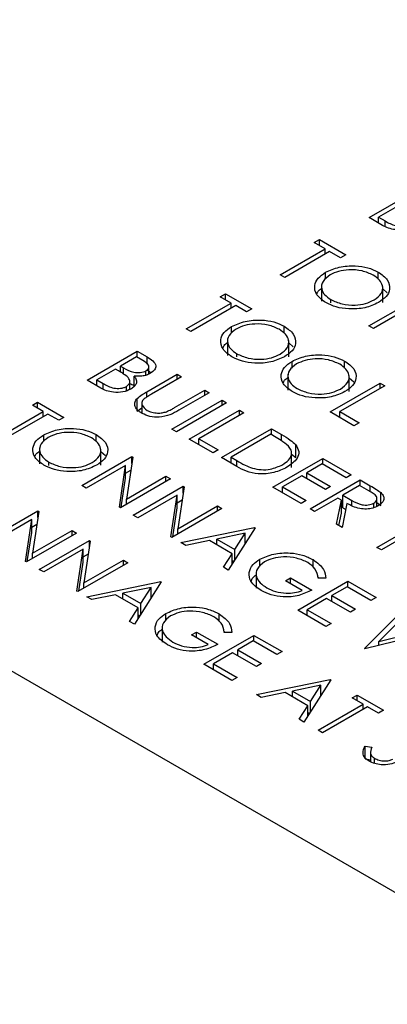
# Model space of a CAD drawing. Header units: inches. Extents: x 1880 to 2363, y -453 to -54.
# Tile 875 of 1056: x 2068.038 to 2068.505, y -72.134 to -70.882. Entities that reach past the tile are written whole.
import ezdxf

# ---------------------------------------------------------------- set-up
doc = ezdxf.new("R2010")
doc.units = ezdxf.units.IN
doc.header["$LTSCALE"] = 0.5
doc.header["$MEASUREMENT"] = 0
doc.layers.add('DSS-M-S', color=53, linetype='Continuous')

msp = doc.modelspace()

# ---------------------------------------------------------------- linework, layer by layer
at = {"layer": 'DSS-M-S', "linetype": 'Continuous', "lineweight": 25}
for p, q in [((2064.23349, -69.51966), (2073.07233, -74.62221)), ((2068.48206, -71.13378), (2068.5457, -71.09704)), ((2068.51796, -71.11965), (2068.4943, -71.13331)), ((2068.49927, -71.14371), (2068.48206, -71.13378)), ((2068.4943, -71.13331), (2068.50243, -71.138)), ((2068.4943, -71.14084), (2068.4943, -71.13331)), ((2068.50243, -71.14515), (2068.50243, -71.138)), ((2068.4125, -71.16545), (2068.41903, -71.16169)), ((2068.42637, -71.17346), (2068.4125, -71.16545)), ((2068.41903, -71.16169), (2068.45248, -71.181)), ((2068.41903, -71.16922), (2068.41903, -71.16169)), ((2068.36926, -71.20643), (2068.42637, -71.17346)), ((2068.43209, -71.17676), (2068.37497, -71.20973)), ((2068.42637, -71.18006), (2068.42637, -71.17346)), ((2068.44596, -71.18477), (2068.43209, -71.17676)), ((2068.45248, -71.181), (2068.44596, -71.18477)), ((2068.37497, -71.20973), (2068.36926, -71.20643)), ((2068.42691, -71.2118), (2068.42691, -71.2033)), ((2068.49369, -71.21188), (2068.49369, -71.2029)), ((2068.42179, -71.21958), (2068.42179, -71.23999)), ((2068.29318, -71.23434), (2068.29971, -71.23057)), ((2068.29971, -71.23057), (2068.33316, -71.24988)), ((2068.29971, -71.23811), (2068.29971, -71.23057)), ((2068.49943, -71.24169), (2068.49943, -71.22127)), ((2068.49943, -71.22423), (2068.50522, -71.22927)), ((2068.24994, -71.27532), (2068.30705, -71.24235)), ((2068.30705, -71.24235), (2068.29318, -71.23434)), ((2068.30705, -71.24894), (2068.30705, -71.24235)), ((2068.43359, -71.24202), (2068.43359, -71.23792)), ((2068.48186, -71.27143), (2068.53897, -71.23846)), ((2068.54468, -71.24176), (2068.48757, -71.27473)), ((2068.31276, -71.24564), (2068.25565, -71.27861)), ((2068.32663, -71.25365), (2068.31276, -71.24564)), ((2068.33316, -71.24988), (2068.32663, -71.25365)), ((2068.25565, -71.27861), (2068.24994, -71.27532)), ((2068.30759, -71.28069), (2068.30759, -71.27218)), ((2068.37436, -71.28077), (2068.37436, -71.27178)), ((2068.48757, -71.27473), (2068.48186, -71.27143)), ((2068.30246, -71.28846), (2068.30246, -71.30887)), ((2068.38011, -71.31057), (2068.38011, -71.29016)), ((2068.38011, -71.29312), (2068.3859, -71.29816)), ((2068.12409, -71.34043), (2068.18773, -71.30369)), ((2068.18773, -71.30369), (2068.20014, -71.31086)), ((2068.18773, -71.31123), (2068.18773, -71.30369)), ((2068.31427, -71.31091), (2068.31427, -71.3068)), ((2068.18691, -71.31076), (2068.16651, -71.32253)), ((2068.19466, -71.31523), (2068.18691, -71.31076)), ((2068.20014, -71.31989), (2068.20014, -71.31086)), ((2068.38428, -71.32496), (2068.38428, -71.31646)), ((2068.45106, -71.32504), (2068.45106, -71.31606)), ((2068.15999, -71.3263), (2068.13632, -71.33996)), ((2068.16377, -71.32849), (2068.15999, -71.3263)), ((2068.16651, -71.32253), (2068.17035, -71.32475)), ((2068.16651, -71.33012), (2068.16651, -71.32253)), ((2068.17035, -71.33257), (2068.17035, -71.32475)), ((2068.19877, -71.33408), (2068.19877, -71.32841)), ((2068.20014, -71.32719), (2068.20547, -71.33088)), ((2068.2025, -71.33257), (2068.2025, -71.32355)), ((2068.1413, -71.35037), (2068.12409, -71.34043)), ((2068.13632, -71.33996), (2068.14446, -71.34466)), ((2068.13632, -71.3475), (2068.13632, -71.33996)), ((2068.14446, -71.35181), (2068.14446, -71.34466)), ((2068.17838, -71.35213), (2068.17838, -71.34214)), ((2068.1837, -71.34865), (2068.1837, -71.33521)), ((2068.19988, -71.35509), (2068.23831, -71.3329)), ((2068.24402, -71.33619), (2068.20589, -71.35821)), ((2068.23831, -71.3329), (2068.24402, -71.33619)), ((2068.23831, -71.33949), (2068.23831, -71.3329)), ((2068.37916, -71.33273), (2068.37916, -71.35315)), ((2068.4327, -71.38082), (2068.49634, -71.34408)), ((2068.4568, -71.35485), (2068.4568, -71.33443)), ((2068.4568, -71.33739), (2068.46259, -71.34243)), ((2068.49634, -71.34408), (2068.50205, -71.34738)), ((2068.49634, -71.35068), (2068.49634, -71.34408)), ((2068.17397, -71.35369), (2068.17397, -71.34837)), ((2068.19988, -71.36182), (2068.19988, -71.35509)), ((2068.23526, -71.37516), (2068.27339, -71.35315)), ((2068.27911, -71.35645), (2068.24067, -71.37864)), ((2068.27339, -71.35315), (2068.27911, -71.35645)), ((2068.27339, -71.35974), (2068.27339, -71.35315)), ((2068.50205, -71.34738), (2068.44494, -71.38035)), ((2068.05453, -71.37211), (2068.06106, -71.36834)), ((2068.06106, -71.36834), (2068.09451, -71.38765)), ((2068.06106, -71.37588), (2068.06106, -71.36834)), ((2068.1876, -71.37981), (2068.1876, -71.36348)), ((2068.19342, -71.36964), (2068.19342, -71.38222)), ((2068.23178, -71.40261), (2068.29542, -71.36587)), ((2068.30114, -71.36916), (2068.2375, -71.4059)), ((2068.29542, -71.36587), (2068.30114, -71.36916)), ((2068.29542, -71.37246), (2068.29542, -71.36587)), ((2068.01129, -71.41309), (2068.0684, -71.38012)), ((2068.0684, -71.38012), (2068.05453, -71.37211)), ((2068.0684, -71.38671), (2068.0684, -71.38012)), ((2068.1876, -71.37981), (2068.19342, -71.37542)), ((2068.25381, -71.41532), (2068.31745, -71.37858)), ((2068.32316, -71.38188), (2068.26605, -71.41485)), ((2068.31745, -71.37858), (2068.32316, -71.38188)), ((2068.31745, -71.38518), (2068.31745, -71.37858)), ((2068.46289, -71.39825), (2068.4327, -71.38082)), ((2068.44494, -71.38035), (2068.46941, -71.39448)), ((2068.44494, -71.38789), (2068.44494, -71.38035)), ((2068.07411, -71.38341), (2068.017, -71.41638)), ((2068.08798, -71.39142), (2068.07411, -71.38341)), ((2068.09451, -71.38765), (2068.08798, -71.39142)), ((2068.46941, -71.39448), (2068.46289, -71.39825)), ((2068.2375, -71.4059), (2068.23178, -71.40261)), ((2068.29461, -71.43887), (2068.35825, -71.40213)), ((2068.35825, -71.40213), (2068.3711, -71.40955)), ((2068.35825, -71.40967), (2068.35825, -71.40213)), ((2068.06894, -71.41846), (2068.06894, -71.40995)), ((2068.13571, -71.41853), (2068.13571, -71.40955)), ((2068.284, -71.43275), (2068.25381, -71.41532)), ((2068.26605, -71.41485), (2068.29053, -71.42898)), ((2068.26605, -71.42239), (2068.26605, -71.41485)), ((2068.35743, -71.4092), (2068.30685, -71.4384)), ((2068.36191, -71.41178), (2068.35743, -71.4092)), ((2068.3711, -71.4175), (2068.3711, -71.40955)), ((2068.06381, -71.42623), (2068.06381, -71.44664)), ((2068.14146, -71.44834), (2068.14146, -71.42793)), ((2068.14146, -71.43089), (2068.14725, -71.43593)), ((2068.29053, -71.42898), (2068.284, -71.43275)), ((2068.38372, -71.45143), (2068.38372, -71.43101)), ((2068.389, -71.43887), (2068.389, -71.42253)), ((2068.07562, -71.44868), (2068.07562, -71.44457)), ((2068.11736, -71.47432), (2068.18099, -71.43758)), ((2068.18219, -71.43827), (2068.17415, -71.49146)), ((2068.18099, -71.43758), (2068.18219, -71.43827)), ((2068.18099, -71.44619), (2068.18099, -71.43758)), ((2068.31433, -71.45026), (2068.29461, -71.43887)), ((2068.30685, -71.4384), (2068.31415, -71.44262)), ((2068.30685, -71.44594), (2068.30685, -71.4384)), ((2068.31415, -71.45015), (2068.31415, -71.44262)), ((2068.35988, -71.47655), (2068.42352, -71.43981)), ((2068.38372, -71.43426), (2068.389, -71.43887)), ((2068.42352, -71.43981), (2068.45942, -71.46054)), ((2068.42352, -71.44735), (2068.42352, -71.43981)), ((2068.17304, -71.44876), (2068.12307, -71.47761)), ((2068.16501, -71.50183), (2068.17304, -71.44876)), ((2068.17304, -71.46509), (2068.17304, -71.44876)), ((2068.17304, -71.4585), (2068.17972, -71.45465)), ((2068.4227, -71.44688), (2068.40312, -71.45818)), ((2068.45289, -71.46431), (2068.4227, -71.44688)), ((2068.22995, -71.46584), (2068.16631, -71.50258)), ((2068.16747, -71.50191), (2068.17304, -71.46509)), ((2068.17415, -71.49146), (2068.22424, -71.46254)), ((2068.22424, -71.46254), (2068.22995, -71.46584)), ((2068.22424, -71.46913), (2068.22424, -71.46254)), ((2068.39659, -71.46195), (2068.37212, -71.47608)), ((2068.42678, -71.47938), (2068.39659, -71.46195)), ((2068.40312, -71.45818), (2068.43331, -71.47561)), ((2068.40312, -71.46572), (2068.40312, -71.45818)), ((2068.4072, -71.50387), (2068.47084, -71.46713)), ((2068.45942, -71.46054), (2068.45289, -71.46431)), ((2068.47084, -71.46713), (2068.48358, -71.47449)), ((2068.47084, -71.47467), (2068.47084, -71.46713)), ((2068.12307, -71.47761), (2068.11736, -71.47432)), ((2068.18263, -71.512), (2068.24627, -71.47526)), ((2068.24746, -71.47595), (2068.23942, -71.52914)), ((2068.24627, -71.47526), (2068.24746, -71.47595)), ((2068.24627, -71.48387), (2068.24627, -71.47526)), ((2068.39578, -71.49728), (2068.35988, -71.47655)), ((2068.37212, -71.47608), (2068.40231, -71.49351)), ((2068.37212, -71.48362), (2068.37212, -71.47608)), ((2068.43331, -71.47561), (2068.42678, -71.47938)), ((2068.47002, -71.4742), (2068.44881, -71.48644)), ((2068.48196, -71.48109), (2068.47002, -71.4742)), ((2068.48358, -71.48233), (2068.48358, -71.47449)), ((2068.17415, -71.49805), (2068.17415, -71.49146)), ((2068.23831, -71.48644), (2068.18834, -71.51529)), ((2068.23028, -71.53951), (2068.23831, -71.48644)), ((2068.23831, -71.50278), (2068.23831, -71.48644)), ((2068.23831, -71.49618), (2068.24499, -71.49233)), ((2068.40231, -71.49351), (2068.39578, -71.49728)), ((2068.44228, -71.49021), (2068.41291, -71.50717)), ((2068.44093, -71.52334), (2068.44692, -71.49289)), ((2068.44692, -71.49289), (2068.44228, -71.49021)), ((2068.44692, -71.50922), (2068.44692, -71.49289)), ((2068.44881, -71.48644), (2068.46037, -71.49322)), ((2068.44881, -71.50278), (2068.44881, -71.48644)), ((2068.46037, -71.49952), (2068.46037, -71.49322)), ((2068.49216, -71.50073), (2068.49216, -71.49098)), ((2068.49713, -71.49964), (2068.49713, -71.48331)), ((2067.99803, -71.5432), (2068.06167, -71.50646)), ((2068.06287, -71.50715), (2068.05482, -71.56034)), ((2068.06167, -71.50646), (2068.06287, -71.50715)), ((2068.06167, -71.51508), (2068.06167, -71.50646)), ((2068.16631, -71.50258), (2068.16501, -71.50183)), ((2068.29522, -71.50352), (2068.23158, -71.54026)), ((2068.23274, -71.53959), (2068.23831, -71.50278)), ((2068.23942, -71.52914), (2068.28951, -71.50022)), ((2068.28951, -71.50022), (2068.29522, -71.50352)), ((2068.28951, -71.50682), (2068.28951, -71.50022)), ((2068.41291, -71.50717), (2068.4072, -71.50387)), ((2068.44692, -71.49727), (2068.44881, -71.49618)), ((2068.45399, -71.49697), (2068.448, -71.52742)), ((2068.44881, -71.50278), (2068.45243, -71.5049)), ((2068.4881, -71.50242), (2068.4881, -71.49673)), ((2068.49216, -71.49606), (2068.49713, -71.49964)), ((2068.05372, -71.51765), (2068.00374, -71.5465)), ((2068.04568, -71.57071), (2068.05372, -71.51765)), ((2068.05372, -71.53398), (2068.05372, -71.51765)), ((2068.18834, -71.51529), (2068.18263, -71.512)), ((2068.44382, -71.52501), (2068.44692, -71.50922)), ((2068.49205, -71.55286), (2068.54917, -71.51989)), ((2068.05372, -71.52739), (2068.06039, -71.52353)), ((2068.05482, -71.56034), (2068.10491, -71.53143)), ((2068.10491, -71.53143), (2068.11062, -71.53472)), ((2068.10491, -71.53802), (2068.10491, -71.53143)), ((2068.23942, -71.53573), (2068.23942, -71.52914)), ((2068.243, -71.54685), (2068.33683, -71.52754)), ((2068.33765, -71.52801), (2068.30338, -71.58171)), ((2068.33683, -71.52754), (2068.33765, -71.52801)), ((2068.33683, -71.52929), (2068.33683, -71.52754)), ((2068.448, -71.52742), (2068.44093, -71.52334)), ((2068.55488, -71.52318), (2068.49777, -71.55615)), ((2068.11062, -71.53472), (2068.04698, -71.57146)), ((2068.04814, -71.57079), (2068.05372, -71.53398)), ((2068.0633, -71.58088), (2068.12694, -71.54414)), ((2068.12814, -71.54483), (2068.1201, -71.59802)), ((2068.12694, -71.54414), (2068.12814, -71.54483)), ((2068.12694, -71.55276), (2068.12694, -71.54414)), ((2068.23158, -71.54026), (2068.23028, -71.53951)), ((2068.27931, -71.54426), (2068.24924, -71.55045)), ((2068.30816, -71.56091), (2068.27931, -71.54426)), ((2068.32477, -71.5349), (2068.28893, -71.54228)), ((2068.28893, -71.54228), (2068.31168, -71.55541)), ((2068.28893, -71.54982), (2068.28893, -71.54228)), ((2068.31168, -71.55541), (2068.32477, -71.5349)), ((2068.32477, -71.54819), (2068.32477, -71.5349)), ((2068.11899, -71.55533), (2068.06901, -71.58418)), ((2068.11096, -71.60839), (2068.11899, -71.55533)), ((2068.11899, -71.57166), (2068.11899, -71.55533)), ((2068.24924, -71.55045), (2068.243, -71.54685)), ((2068.31168, -71.5687), (2068.31168, -71.55541)), ((2068.32477, -71.54635), (2068.32612, -71.54608)), ((2068.49777, -71.55615), (2068.49205, -71.55286)), ((2068.05482, -71.56693), (2068.05482, -71.56034)), ((2068.11899, -71.56507), (2068.12566, -71.56121)), ((2068.1201, -71.59802), (2068.17018, -71.56911)), ((2068.17018, -71.56911), (2068.1759, -71.5724)), ((2068.17018, -71.5757), (2068.17018, -71.56911)), ((2068.29717, -71.57812), (2068.30816, -71.56091)), ((2068.30816, -71.57421), (2068.30816, -71.56091)), ((2068.30816, -71.56971), (2068.31026, -71.57092)), ((2068.34338, -71.57704), (2068.34338, -71.56803)), ((2068.41104, -71.57804), (2068.41104, -71.56849)), ((2068.04698, -71.57146), (2068.04568, -71.57071)), ((2068.06901, -71.58418), (2068.0633, -71.58088)), ((2068.1759, -71.5724), (2068.11226, -71.60914)), ((2068.11342, -71.60847), (2068.11899, -71.57166)), ((2068.30338, -71.58171), (2068.29717, -71.57812)), ((2068.33877, -71.58423), (2068.33877, -71.60465)), ((2068.37599, -71.59536), (2068.38252, -71.5916)), ((2068.39721, -71.60761), (2068.37599, -71.59536)), ((2068.38252, -71.5916), (2068.40944, -71.60714)), ((2068.38252, -71.59913), (2068.38252, -71.5916)), ((2068.41703, -71.59042), (2068.41881, -71.59209)), ((2068.42714, -71.59221), (2068.4176, -71.59207)), ((2068.1201, -71.60462), (2068.1201, -71.59802)), ((2068.12368, -71.61574), (2068.21751, -71.59642)), ((2068.20545, -71.60378), (2068.16961, -71.61116)), ((2068.21832, -71.59689), (2068.18405, -71.65059)), ((2068.19235, -71.62429), (2068.20545, -71.60378)), ((2068.20545, -71.61707), (2068.20545, -71.60378)), ((2068.21751, -71.59642), (2068.21832, -71.59689)), ((2068.21751, -71.59817), (2068.21751, -71.59642)), ((2068.3915, -71.63257), (2068.45513, -71.59584)), ((2068.45432, -71.6029), (2068.43474, -71.6142)), ((2068.48451, -71.62033), (2068.45432, -71.6029)), ((2068.45513, -71.59584), (2068.49103, -71.61656)), ((2068.45513, -71.60337), (2068.45513, -71.59584)), ((2068.11226, -71.60914), (2068.11096, -71.60839)), ((2068.12991, -71.61933), (2068.12368, -71.61574)), ((2068.15999, -71.61314), (2068.12991, -71.61933)), ((2068.18884, -71.6298), (2068.15999, -71.61314)), ((2068.16961, -71.61116), (2068.19235, -71.62429)), ((2068.16961, -71.6187), (2068.16961, -71.61116)), ((2068.20545, -71.61524), (2068.20679, -71.61496)), ((2068.42821, -71.61797), (2068.40373, -71.6321)), ((2068.4584, -71.6354), (2068.42821, -71.61797)), ((2068.43474, -71.6142), (2068.46493, -71.63163)), ((2068.43474, -71.62174), (2068.43474, -71.6142)), ((2068.49103, -71.61656), (2068.48451, -71.62033)), ((2068.17785, -71.64701), (2068.18884, -71.6298)), ((2068.18884, -71.6431), (2068.18884, -71.6298)), ((2068.19235, -71.63759), (2068.19235, -71.62429)), ((2068.42739, -71.6533), (2068.3915, -71.63257)), ((2068.40373, -71.6321), (2068.43392, -71.64953)), ((2068.40373, -71.63964), (2068.40373, -71.6321)), ((2068.46493, -71.63163), (2068.4584, -71.6354)), ((2068.18884, -71.63859), (2068.19094, -71.63981)), ((2068.22406, -71.64592), (2068.22406, -71.63692)), ((2068.29171, -71.64693), (2068.29171, -71.63738)), ((2068.47614, -71.68144), (2068.52285, -71.63493)), ((2068.52876, -71.63834), (2068.49454, -71.67247)), ((2068.18405, -71.65059), (2068.17785, -71.64701)), ((2068.21945, -71.65312), (2068.21945, -71.67353)), ((2068.43392, -71.64953), (2068.42739, -71.6533)), ((2068.49454, -71.67247), (2068.55973, -71.65622)), ((2068.25667, -71.66425), (2068.2632, -71.66048)), ((2068.27788, -71.67649), (2068.25667, -71.66425)), ((2068.2632, -71.66048), (2068.29012, -71.67602)), ((2068.2632, -71.66802), (2068.2632, -71.66048)), ((2068.27217, -71.70146), (2068.33581, -71.66472)), ((2068.2977, -71.65931), (2068.29949, -71.66097)), ((2068.30782, -71.6611), (2068.29828, -71.66095)), ((2068.33581, -71.66472), (2068.37171, -71.68544)), ((2068.33581, -71.67226), (2068.33581, -71.66472)), ((2068.54501, -71.665), (2068.47696, -71.68191)), ((2068.33499, -71.67178), (2068.31541, -71.68309)), ((2068.36518, -71.68921), (2068.33499, -71.67178)), ((2068.47696, -71.68191), (2068.47614, -71.68144)), ((2068.49454, -71.67754), (2068.49454, -71.67247)), ((2068.30889, -71.68686), (2068.28441, -71.70099)), ((2068.33907, -71.70428), (2068.30889, -71.68686)), ((2068.31541, -71.68309), (2068.3456, -71.70052)), ((2068.31541, -71.69062), (2068.31541, -71.68309)), ((2068.37171, -71.68544), (2068.36518, -71.68921)), ((2068.30807, -71.72218), (2068.27217, -71.70146)), ((2068.28441, -71.70099), (2068.3146, -71.71841)), ((2068.28441, -71.70852), (2068.28441, -71.70099)), ((2068.3456, -71.70052), (2068.33907, -71.70428)), ((2068.3146, -71.71841), (2068.30807, -71.72218)), ((2068.33907, -71.74008), (2068.4329, -71.72077)), ((2068.42084, -71.72813), (2068.38501, -71.73551)), ((2068.43372, -71.72124), (2068.39945, -71.77493)), ((2068.40775, -71.74864), (2068.42084, -71.72813)), ((2068.42084, -71.74142), (2068.42084, -71.72813)), ((2068.4329, -71.72077), (2068.43372, -71.72124)), ((2068.4329, -71.72252), (2068.4329, -71.72077)), ((2068.34531, -71.74368), (2068.33907, -71.74008)), ((2068.37538, -71.73749), (2068.34531, -71.74368)), ((2068.40423, -71.75414), (2068.37538, -71.73749)), ((2068.38501, -71.73551), (2068.40775, -71.74864)), ((2068.38501, -71.74305), (2068.38501, -71.73551)), ((2068.42084, -71.73958), (2068.42219, -71.7393)), ((2068.46064, -71.74432), (2068.46717, -71.74055)), ((2068.47451, -71.75233), (2068.46064, -71.74432)), ((2068.46717, -71.74055), (2068.50062, -71.75986)), ((2068.46717, -71.74809), (2068.46717, -71.74055)), ((2068.39324, -71.77135), (2068.40423, -71.75414)), ((2068.40423, -71.76744), (2068.40423, -71.75414)), ((2068.40775, -71.76193), (2068.40775, -71.74864)), ((2068.4174, -71.7853), (2068.47451, -71.75233)), ((2068.48022, -71.75562), (2068.42311, -71.78859)), ((2068.47451, -71.75892), (2068.47451, -71.75233)), ((2068.49409, -71.76363), (2068.48022, -71.75562)), ((2068.40423, -71.76294), (2068.40633, -71.76415)), ((2068.50062, -71.75986), (2068.49409, -71.76363)), ((2068.39945, -71.77493), (2068.39324, -71.77135)), ((2068.42311, -71.78859), (2068.4174, -71.7853)), ((2068.477, -71.80553), (2068.4856, -71.80677)), ((2068.477, -71.82186), (2068.477, -71.80553)), ((2068.48393, -71.81311), (2068.48393, -71.82536)), ((2068.477, -71.82186), (2068.48393, -71.82286)), ((2068.48897, -71.82749), (2068.48897, -71.82096))]:
    msp.add_line(p, q, dxfattribs=at)
for points, knots in [([(2068.53765, -71.14502), (2068.53442, -71.14645), (2068.52796, -71.14931), (2068.51618, -71.14949), (2068.50637, -71.14737), (2068.50164, -71.14494), (2068.49927, -71.14371)], [0, 0, 0, 0, 0.2791411, 0.5586537, 0.779059, 1, 1, 1, 1]), ([(2068.50243, -71.138), (2068.50659, -71.1404), (2068.51284, -71.144), (2068.52321, -71.14435), (2068.52866, -71.14331), (2068.53085, -71.14225), (2068.53194, -71.14172)], [0, 0, 0, 0, 0.4993602, 0.748736, 0.8743989, 1, 1, 1, 1]), ([(2068.42691, -71.2033), (2068.43241, -71.2008), (2068.4434, -71.19581), (2068.4633, -71.19438), (2068.48096, -71.19688), (2068.48944, -71.20089), (2068.49369, -71.2029)], [0, 0, 0, 0, 0.279731, 0.5593268, 0.7796805, 1, 1, 1, 1]), ([(2068.42729, -71.24182), (2068.42291, -71.23865), (2068.41414, -71.23233), (2068.41216, -71.2208), (2068.41632, -71.21059), (2068.42338, -71.20573), (2068.42691, -71.2033)], [0, 0, 0, 0, 0.2796633, 0.5593539, 0.7796364, 1, 1, 1, 1]), ([(2068.43265, -71.20658), (2068.42912, -71.20918), (2068.42207, -71.21437), (2068.42112, -71.2238), (2068.42492, -71.23202), (2068.4307, -71.23595), (2068.43359, -71.23792)], [0, 0, 0, 0, 0.279416, 0.5590765, 0.779478, 1, 1, 1, 1]), ([(2068.48744, -71.20683), (2068.4829, -71.20481), (2068.47382, -71.20077), (2068.45754, -71.19956), (2068.44302, -71.20159), (2068.43611, -71.20492), (2068.43265, -71.20658)], [0, 0, 0, 0, 0.2796271, 0.5593495, 0.7796302, 1, 1, 1, 1]), ([(2068.48842, -71.23844), (2068.49197, -71.23582), (2068.49907, -71.23059), (2068.50009, -71.22107), (2068.49599, -71.21285), (2068.49029, -71.20883), (2068.48744, -71.20683)], [0, 0, 0, 0, 0.27946805, 0.55887035, 0.77951584, 1, 1, 1, 1]), ([(2068.49369, -71.2029), (2068.49815, -71.20608), (2068.50707, -71.21244), (2068.50919, -71.22409), (2068.50488, -71.2344), (2068.49771, -71.23929), (2068.49412, -71.24174)], [0, 0, 0, 0, 0.2797673, 0.5593585, 0.7795711, 1, 1, 1, 1]), ([(2068.41577, -71.23095), (2068.41616, -71.22968), (2068.417, -71.22697), (2068.42013, -71.22488), (2068.42179, -71.22377)], [0, 0, 0, 0, 0.4691483, 1, 1, 1, 1]), ([(2068.49412, -71.24174), (2068.48862, -71.24427), (2068.47763, -71.24933), (2068.45761, -71.25041), (2068.43992, -71.24796), (2068.4315, -71.24386), (2068.42729, -71.24182)], [0, 0, 0, 0, 0.2796304, 0.5593429, 0.7795972, 1, 1, 1, 1]), ([(2068.43359, -71.23792), (2068.43809, -71.23998), (2068.44709, -71.24412), (2068.46342, -71.2455), (2068.478, -71.24344), (2068.48495, -71.24011), (2068.48842, -71.23844)], [0, 0, 0, 0, 0.27982967, 0.55938902, 0.77965383, 1, 1, 1, 1]), ([(2068.30759, -71.27218), (2068.31308, -71.26969), (2068.32408, -71.2647), (2068.34397, -71.26327), (2068.36163, -71.26577), (2068.37012, -71.26978), (2068.37436, -71.27178)], [0, 0, 0, 0, 0.279731, 0.5593268, 0.7796805, 1, 1, 1, 1]), ([(2068.36811, -71.27571), (2068.36358, -71.2737), (2068.3545, -71.26966), (2068.33822, -71.26844), (2068.3237, -71.27047), (2068.31678, -71.2738), (2068.31332, -71.27546)], [0, 0, 0, 0, 0.27962705, 0.55934953, 0.77963023, 1, 1, 1, 1]), ([(2068.30797, -71.3107), (2068.30358, -71.30754), (2068.29481, -71.30122), (2068.29284, -71.28969), (2068.297, -71.27948), (2068.30406, -71.27461), (2068.30759, -71.27218)], [0, 0, 0, 0, 0.27966329, 0.55935394, 0.77963639, 1, 1, 1, 1]), ([(2068.31332, -71.27546), (2068.3098, -71.27806), (2068.30275, -71.28325), (2068.30179, -71.29269), (2068.3056, -71.3009), (2068.31138, -71.30483), (2068.31427, -71.3068)], [0, 0, 0, 0, 0.279416, 0.5590765, 0.779478, 1, 1, 1, 1]), ([(2068.3691, -71.30732), (2068.37265, -71.30471), (2068.37975, -71.29948), (2068.38077, -71.28995), (2068.37667, -71.28173), (2068.37096, -71.27772), (2068.36811, -71.27571)], [0, 0, 0, 0, 0.279468, 0.5588703, 0.7795158, 1, 1, 1, 1]), ([(2068.37436, -71.27178), (2068.37883, -71.27496), (2068.38775, -71.28132), (2068.38987, -71.29298), (2068.38555, -71.30328), (2068.37838, -71.30818), (2068.37479, -71.31063)], [0, 0, 0, 0, 0.2797673, 0.5593585, 0.7795711, 1, 1, 1, 1]), ([(2068.29645, -71.29984), (2068.29684, -71.29856), (2068.29767, -71.29585), (2068.3008, -71.29376), (2068.30246, -71.29265)], [0, 0, 0, 0, 0.4691483, 1, 1, 1, 1]), ([(2068.31427, -71.3068), (2068.31877, -71.30887), (2068.32777, -71.313), (2068.3441, -71.31438), (2068.35868, -71.31232), (2068.36562, -71.30899), (2068.3691, -71.30732)], [0, 0, 0, 0, 0.27982967, 0.55938902, 0.77965383, 1, 1, 1, 1]), ([(2068.19877, -71.32841), (2068.20015, -71.3274), (2068.20222, -71.32588), (2068.20264, -71.32331), (2068.20156, -71.31955), (2068.19772, -71.31715), (2068.19466, -71.31523)], [0, 0, 0, 0, 0.2492836, 0.3749253, 0.5006447, 1, 1, 1, 1]), ([(2068.20014, -71.31086), (2068.20281, -71.31247), (2068.20812, -71.31567), (2068.21205, -71.32168), (2068.21028, -71.32753), (2068.20649, -71.33027), (2068.20459, -71.33164)], [0, 0, 0, 0, 0.2813174, 0.559922, 0.7799345, 1, 1, 1, 1]), ([(2068.37479, -71.31063), (2068.3693, -71.31315), (2068.3583, -71.31821), (2068.33829, -71.3193), (2068.32059, -71.31685), (2068.31218, -71.31275), (2068.30797, -71.3107)], [0, 0, 0, 0, 0.2796304, 0.5593429, 0.7795972, 1, 1, 1, 1]), ([(2068.38466, -71.35498), (2068.38028, -71.35181), (2068.37151, -71.34549), (2068.36953, -71.33396), (2068.37369, -71.32375), (2068.38075, -71.31889), (2068.38428, -71.31646)], [0, 0, 0, 0, 0.2796633, 0.5593539, 0.7796364, 1, 1, 1, 1]), ([(2068.39002, -71.31974), (2068.38649, -71.32233), (2068.37944, -71.32753), (2068.37849, -71.33696), (2068.38229, -71.34518), (2068.38807, -71.34911), (2068.39096, -71.35107)], [0, 0, 0, 0, 0.279416, 0.5590765, 0.779478, 1, 1, 1, 1]), ([(2068.38428, -71.31646), (2068.38978, -71.31396), (2068.40077, -71.30897), (2068.42067, -71.30754), (2068.43833, -71.31004), (2068.44681, -71.31405), (2068.45106, -71.31606)], [0, 0, 0, 0, 0.279731, 0.5593268, 0.7796805, 1, 1, 1, 1]), ([(2068.44481, -71.31999), (2068.44027, -71.31797), (2068.43119, -71.31393), (2068.41491, -71.31272), (2068.40039, -71.31475), (2068.39348, -71.31807), (2068.39002, -71.31974)], [0, 0, 0, 0, 0.2796271, 0.5593495, 0.7796302, 1, 1, 1, 1]), ([(2068.44579, -71.3516), (2068.44934, -71.34898), (2068.45644, -71.34375), (2068.45746, -71.33422), (2068.45336, -71.326), (2068.44766, -71.32199), (2068.44481, -71.31999)], [0, 0, 0, 0, 0.279468, 0.5588703, 0.7795158, 1, 1, 1, 1]), ([(2068.45106, -71.31606), (2068.45552, -71.31924), (2068.46444, -71.3256), (2068.46656, -71.33725), (2068.46225, -71.34756), (2068.45508, -71.35245), (2068.45149, -71.3549)], [0, 0, 0, 0, 0.2797673, 0.55935845, 0.7795711, 1, 1, 1, 1]), ([(2068.17493, -71.3358), (2068.17299, -71.33436), (2068.16952, -71.33179), (2068.16553, -71.3295), (2068.16377, -71.32849)], [0, 0, 0, 0, 0.559734, 1, 1, 1, 1]), ([(2068.17035, -71.32475), (2068.17436, -71.32705), (2068.17937, -71.32993), (2068.18752, -71.33091), (2068.19165, -71.33074), (2068.19562, -71.32995), (2068.19772, -71.32892), (2068.19877, -71.32841)], [0, 0, 0, 0, 0.4986071, 0.6240085, 0.7494012, 0.8747358, 1, 1, 1, 1]), ([(2068.20459, -71.33164), (2068.20298, -71.33244), (2068.19976, -71.33405), (2068.19256, -71.33579), (2068.18705, -71.33543), (2068.1837, -71.33521)], [0, 0, 0, 0, 0.2808667, 0.5615271, 1, 1, 1, 1]), ([(2068.14446, -71.34466), (2068.14862, -71.34706), (2068.15486, -71.35065), (2068.16523, -71.351), (2068.17069, -71.34997), (2068.17288, -71.3489), (2068.17397, -71.34837)], [0, 0, 0, 0, 0.49936022, 0.74873595, 0.8743989, 1, 1, 1, 1]), ([(2068.17397, -71.34837), (2068.17534, -71.34736), (2068.17808, -71.34534), (2068.17894, -71.34059), (2068.17645, -71.33761), (2068.17493, -71.3358)], [0, 0, 0, 0, 0.2799437, 0.5604286, 1, 1, 1, 1]), ([(2068.17838, -71.34449), (2068.17993, -71.34541), (2068.18186, -71.34655), (2068.18448, -71.34679), (2068.18498, -71.34684)], [0, 0, 0, 0, 0.8081796, 1, 1, 1, 1]), ([(2068.1837, -71.33521), (2068.18483, -71.33676), (2068.18709, -71.33984), (2068.18684, -71.34462), (2068.18415, -71.34868), (2068.18117, -71.35068), (2068.17968, -71.35167)], [0, 0, 0, 0, 0.2803823, 0.5596055, 0.7797648, 1, 1, 1, 1]), ([(2068.37314, -71.34411), (2068.37353, -71.34284), (2068.37437, -71.34013), (2068.3775, -71.33804), (2068.37916, -71.33693)], [0, 0, 0, 0, 0.46914832, 1, 1, 1, 1]), ([(2068.17968, -71.35167), (2068.17645, -71.3531), (2068.16999, -71.35596), (2068.15821, -71.35615), (2068.1484, -71.35403), (2068.14367, -71.35159), (2068.1413, -71.35037)], [0, 0, 0, 0, 0.2791411, 0.5586537, 0.779059, 1, 1, 1, 1]), ([(2068.1876, -71.36348), (2068.18968, -71.36181), (2068.19339, -71.35883), (2068.19789, -71.35623), (2068.19988, -71.35509)], [0, 0, 0, 0, 0.5594986, 1, 1, 1, 1]), ([(2068.45149, -71.3549), (2068.44599, -71.35743), (2068.43499, -71.36248), (2068.41498, -71.36357), (2068.39729, -71.36112), (2068.38887, -71.35702), (2068.38466, -71.35498)], [0, 0, 0, 0, 0.27963036, 0.55934292, 0.77959724, 1, 1, 1, 1]), ([(2068.39096, -71.35107), (2068.39546, -71.35314), (2068.40446, -71.35727), (2068.42079, -71.35866), (2068.43537, -71.3566), (2068.44232, -71.35326), (2068.44579, -71.3516)], [0, 0, 0, 0, 0.2798297, 0.559389, 0.7796538, 1, 1, 1, 1]), ([(2068.19406, -71.38271), (2068.19181, -71.38122), (2068.18731, -71.37824), (2068.18439, -71.3729), (2068.18437, -71.36776), (2068.18652, -71.36491), (2068.1876, -71.36348)], [0, 0, 0, 0, 0.28022079, 0.5599142, 0.77995189, 1, 1, 1, 1]), ([(2068.19768, -71.36324), (2068.19614, -71.3646), (2068.19307, -71.36731), (2068.19351, -71.37334), (2068.19771, -71.37671), (2068.20027, -71.37876)], [0, 0, 0, 0, 0.2810568, 0.5608207, 1, 1, 1, 1]), ([(2068.20589, -71.35821), (2068.2043, -71.35912), (2068.20147, -71.36074), (2068.19884, -71.36248), (2068.19768, -71.36324)], [0, 0, 0, 0, 0.5601244, 1, 1, 1, 1]), ([(2068.24067, -71.37864), (2068.23707, -71.38065), (2068.22991, -71.38466), (2068.21667, -71.38787), (2068.20332, -71.38702), (2068.19715, -71.38415), (2068.19406, -71.38271)], [0, 0, 0, 0, 0.2816547, 0.5601107, 0.7800798, 1, 1, 1, 1]), ([(2068.20027, -71.37876), (2068.20221, -71.37966), (2068.2061, -71.38147), (2068.21304, -71.38237), (2068.21947, -71.382), (2068.22298, -71.38099), (2068.22473, -71.38049)], [0, 0, 0, 0, 0.2797867, 0.5593768, 0.7795688, 1, 1, 1, 1]), ([(2068.22473, -71.38049), (2068.22681, -71.37957), (2068.23052, -71.37792), (2068.23381, -71.37601), (2068.23526, -71.37516)], [0, 0, 0, 0, 0.5596244, 1, 1, 1, 1]), ([(2068.06894, -71.40995), (2068.07444, -71.40745), (2068.08543, -71.40247), (2068.10532, -71.40104), (2068.12298, -71.40354), (2068.13147, -71.40755), (2068.13571, -71.40955)], [0, 0, 0, 0, 0.279731, 0.5593268, 0.7796805, 1, 1, 1, 1]), ([(2068.12947, -71.41348), (2068.12493, -71.41146), (2068.11585, -71.40743), (2068.09957, -71.40621), (2068.08505, -71.40824), (2068.07813, -71.41157), (2068.07467, -71.41323)], [0, 0, 0, 0, 0.2796271, 0.5593495, 0.7796302, 1, 1, 1, 1]), ([(2068.06932, -71.44847), (2068.06493, -71.44531), (2068.05616, -71.43898), (2068.05419, -71.42746), (2068.05835, -71.41725), (2068.06541, -71.41238), (2068.06894, -71.40995)], [0, 0, 0, 0, 0.2796633, 0.5593539, 0.7796364, 1, 1, 1, 1]), ([(2068.07467, -71.41323), (2068.07115, -71.41583), (2068.0641, -71.42102), (2068.06314, -71.43046), (2068.06695, -71.43867), (2068.07273, -71.4426), (2068.07562, -71.44457)], [0, 0, 0, 0, 0.279416, 0.5590765, 0.779478, 1, 1, 1, 1]), ([(2068.13045, -71.44509), (2068.134, -71.44248), (2068.1411, -71.43725), (2068.14212, -71.42772), (2068.13802, -71.4195), (2068.13232, -71.41549), (2068.12947, -71.41348)], [0, 0, 0, 0, 0.279468, 0.5588703, 0.7795158, 1, 1, 1, 1]), ([(2068.13571, -71.40955), (2068.14018, -71.41273), (2068.1491, -71.41909), (2068.15122, -71.43075), (2068.1469, -71.44105), (2068.13973, -71.44595), (2068.13615, -71.4484)], [0, 0, 0, 0, 0.2797673, 0.55935845, 0.7795711, 1, 1, 1, 1]), ([(2068.37968, -71.4241), (2068.37669, -71.42164), (2068.37136, -71.41725), (2068.3648, -71.41345), (2068.36191, -71.41178)], [0, 0, 0, 0, 0.5595421, 1, 1, 1, 1]), ([(2068.3711, -71.40955), (2068.37492, -71.41176), (2068.38174, -71.41571), (2068.38678, -71.42045), (2068.389, -71.42253)], [0, 0, 0, 0, 0.5604447, 1, 1, 1, 1]), ([(2068.0578, -71.4376), (2068.05819, -71.43633), (2068.05902, -71.43362), (2068.06215, -71.43153), (2068.06381, -71.43042)], [0, 0, 0, 0, 0.4691483, 1, 1, 1, 1]), ([(2068.37214, -71.44781), (2068.37492, -71.44597), (2068.38046, -71.4423), (2068.384, -71.43569), (2068.38374, -71.42935), (2068.38103, -71.42585), (2068.37968, -71.4241)], [0, 0, 0, 0, 0.2801784, 0.5597646, 0.7797967, 1, 1, 1, 1]), ([(2068.389, -71.42253), (2068.39067, -71.42531), (2068.39401, -71.43086), (2068.39115, -71.4416), (2068.38289, -71.44751), (2068.37784, -71.45111)], [0, 0, 0, 0, 0.2802641, 0.5607148, 1, 1, 1, 1]), ([(2068.07562, -71.44457), (2068.08012, -71.44664), (2068.08912, -71.45077), (2068.10545, -71.45215), (2068.12003, -71.45009), (2068.12697, -71.44676), (2068.13045, -71.44509)], [0, 0, 0, 0, 0.2798297, 0.559389, 0.7796538, 1, 1, 1, 1]), ([(2068.31415, -71.44262), (2068.31757, -71.4446), (2068.32367, -71.44815), (2068.33082, -71.45095), (2068.33396, -71.45219)], [0, 0, 0, 0, 0.5604262, 1, 1, 1, 1]), ([(2068.13615, -71.4484), (2068.13065, -71.45092), (2068.11965, -71.45598), (2068.09964, -71.45707), (2068.08195, -71.45461), (2068.07353, -71.45052), (2068.06932, -71.44847)], [0, 0, 0, 0, 0.2796304, 0.5593429, 0.7795972, 1, 1, 1, 1]), ([(2068.37784, -71.45111), (2068.3726, -71.4536), (2068.36213, -71.45857), (2068.3425, -71.46039), (2068.32594, -71.45657), (2068.31821, -71.45237), (2068.31433, -71.45026)], [0, 0, 0, 0, 0.280124, 0.5592478, 0.7788365, 1, 1, 1, 1]), ([(2068.33396, -71.45219), (2068.33762, -71.45301), (2068.34492, -71.45466), (2068.35937, -71.45371), (2068.3673, -71.45005), (2068.37214, -71.44781)], [0, 0, 0, 0, 0.2805364, 0.5610151, 1, 1, 1, 1]), ([(2068.4881, -71.49673), (2068.48897, -71.49616), (2068.49069, -71.495), (2068.49197, -71.4928), (2068.49233, -71.49052), (2068.49072, -71.486), (2068.48585, -71.48327), (2068.48196, -71.48109)], [0, 0, 0, 0, 0.12530739, 0.25061699, 0.37595425, 0.50128061, 1, 1, 1, 1]), ([(2068.48358, -71.47449), (2068.48629, -71.47604), (2068.49113, -71.47882), (2068.4953, -71.48194), (2068.49713, -71.48331)], [0, 0, 0, 0, 0.5602397, 1, 1, 1, 1]), ([(2068.46037, -71.49322), (2068.4643, -71.49547), (2068.4692, -71.49829), (2068.47714, -71.49928), (2068.48259, -71.49905), (2068.4859, -71.49766), (2068.4881, -71.49673)], [0, 0, 0, 0, 0.4998271, 0.6254978, 0.7512079, 1, 1, 1, 1]), ([(2068.49713, -71.48331), (2068.49846, -71.48484), (2068.50113, -71.48791), (2068.50104, -71.49281), (2068.49842, -71.497), (2068.49534, -71.49903), (2068.4938, -71.50004)], [0, 0, 0, 0, 0.2797971, 0.5594998, 0.7796265, 1, 1, 1, 1]), ([(2068.4938, -71.50004), (2068.49162, -71.5011), (2068.48726, -71.50323), (2068.47877, -71.5045), (2068.46625, -71.50345), (2068.45904, -71.49964), (2068.45399, -71.49697)], [0, 0, 0, 0, 0.1871202, 0.3739789, 0.5609112, 1, 1, 1, 1]), ([(2068.32974, -71.58491), (2068.33087, -71.58136), (2068.33288, -71.57501), (2068.34017, -71.57017), (2068.34338, -71.56803)], [0, 0, 0, 0, 0.5593165, 1, 1, 1, 1]), ([(2068.34338, -71.56803), (2068.349, -71.56551), (2068.36023, -71.56048), (2068.38057, -71.55931), (2068.39831, -71.56224), (2068.40679, -71.56641), (2068.41104, -71.56849)], [0, 0, 0, 0, 0.2795897, 0.5590718, 0.7794111, 1, 1, 1, 1]), ([(2068.40432, -71.57215), (2068.3998, -71.57011), (2068.39078, -71.56603), (2068.37458, -71.56453), (2068.35992, -71.56632), (2068.35287, -71.56956), (2068.34935, -71.57118)], [0, 0, 0, 0, 0.2798474, 0.5595549, 0.7798473, 1, 1, 1, 1]), ([(2068.41104, -71.56849), (2068.41634, -71.57243), (2068.42583, -71.57947), (2068.42674, -71.58831), (2068.42714, -71.59221)], [0, 0, 0, 0, 0.558579, 1, 1, 1, 1]), ([(2068.34935, -71.57118), (2068.34579, -71.57399), (2068.33868, -71.5796), (2068.33823, -71.58961), (2068.34314, -71.5981), (2068.34925, -71.60223), (2068.35231, -71.6043)], [0, 0, 0, 0, 0.2790614, 0.5585842, 0.7792365, 1, 1, 1, 1]), ([(2068.4176, -71.59207), (2068.41691, -71.58793), (2068.41566, -71.58053), (2068.40779, -71.57471), (2068.40432, -71.57215)], [0, 0, 0, 0, 0.55983967, 1, 1, 1, 1]), ([(2068.34528, -71.60778), (2068.33988, -71.60404), (2068.33023, -71.59734), (2068.32989, -71.58871), (2068.32974, -71.58491)], [0, 0, 0, 0, 0.5596174, 1, 1, 1, 1]), ([(2068.33225, -71.59617), (2068.33281, -71.59438), (2068.33377, -71.5913), (2068.33729, -71.58895), (2068.33877, -71.58795)], [0, 0, 0, 0, 0.5782397, 1, 1, 1, 1]), ([(2068.40944, -71.60714), (2068.40425, -71.60969), (2068.39388, -71.61477), (2068.37448, -71.61667), (2068.35736, -71.61386), (2068.34931, -71.60981), (2068.34528, -71.60778)], [0, 0, 0, 0, 0.2803512, 0.5593674, 0.7793709, 1, 1, 1, 1]), ([(2068.35231, -71.6043), (2068.35584, -71.60605), (2068.36291, -71.60955), (2068.3757, -71.61147), (2068.38783, -71.61092), (2068.39408, -71.60871), (2068.39721, -71.60761)], [0, 0, 0, 0, 0.2802537, 0.5599124, 0.7799408, 1, 1, 1, 1]), ([(2068.22406, -71.63692), (2068.22967, -71.6344), (2068.2409, -71.62936), (2068.26125, -71.62819), (2068.27899, -71.63113), (2068.28747, -71.63529), (2068.29171, -71.63738)], [0, 0, 0, 0, 0.2795897, 0.5590718, 0.7794111, 1, 1, 1, 1]), ([(2068.21042, -71.6538), (2068.21154, -71.65025), (2068.21356, -71.6439), (2068.22085, -71.63905), (2068.22406, -71.63692)], [0, 0, 0, 0, 0.5593165, 1, 1, 1, 1]), ([(2068.23002, -71.64007), (2068.22647, -71.64287), (2068.21935, -71.64848), (2068.2189, -71.65849), (2068.22382, -71.66698), (2068.22993, -71.67112), (2068.23298, -71.67318)], [0, 0, 0, 0, 0.2790614, 0.5585842, 0.7792365, 1, 1, 1, 1]), ([(2068.285, -71.64104), (2068.28048, -71.639), (2068.27145, -71.63492), (2068.25526, -71.63341), (2068.2406, -71.6352), (2068.23355, -71.63844), (2068.23002, -71.64007)], [0, 0, 0, 0, 0.2798474, 0.5595549, 0.7798473, 1, 1, 1, 1]), ([(2068.29828, -71.66095), (2068.29758, -71.65681), (2068.29633, -71.64942), (2068.28846, -71.6436), (2068.285, -71.64104)], [0, 0, 0, 0, 0.5598397, 1, 1, 1, 1]), ([(2068.29171, -71.63738), (2068.29702, -71.64131), (2068.30651, -71.64835), (2068.30742, -71.65719), (2068.30782, -71.6611)], [0, 0, 0, 0, 0.558579, 1, 1, 1, 1]), ([(2068.22596, -71.67666), (2068.22056, -71.67292), (2068.2109, -71.66623), (2068.21057, -71.6576), (2068.21042, -71.6538)], [0, 0, 0, 0, 0.5596174, 1, 1, 1, 1]), ([(2068.21293, -71.66505), (2068.21348, -71.66327), (2068.21444, -71.66019), (2068.21796, -71.65783), (2068.21945, -71.65684)], [0, 0, 0, 0, 0.5782397, 1, 1, 1, 1]), ([(2068.29012, -71.67602), (2068.28492, -71.67857), (2068.27455, -71.68366), (2068.25515, -71.68556), (2068.23803, -71.68274), (2068.22999, -71.67869), (2068.22596, -71.67666)], [0, 0, 0, 0, 0.2803512, 0.5593674, 0.7793709, 1, 1, 1, 1]), ([(2068.23298, -71.67318), (2068.23652, -71.67493), (2068.24358, -71.67843), (2068.25638, -71.68035), (2068.2685, -71.6798), (2068.27476, -71.6776), (2068.27788, -71.67649)], [0, 0, 0, 0, 0.2802537, 0.5599124, 0.7799408, 1, 1, 1, 1]), ([(2068.48244, -71.82473), (2068.48032, -71.82323), (2068.47609, -71.82024), (2068.47363, -71.81329), (2068.47572, -71.80847), (2068.477, -71.80553)], [0, 0, 0, 0, 0.2798798, 0.5596658, 1, 1, 1, 1]), ([(2068.4856, -71.80677), (2068.48459, -71.80954), (2068.48317, -71.8134), (2068.48534, -71.81838), (2068.48776, -71.8201), (2068.48897, -71.82096)], [0, 0, 0, 0, 0.5593206, 0.7797817, 1, 1, 1, 1]), ([(2068.51784, -71.82528), (2068.51489, -71.82658), (2068.50896, -71.82918), (2068.49833, -71.82944), (2068.48908, -71.82799), (2068.48466, -71.82582), (2068.48244, -71.82473)], [0, 0, 0, 0, 0.2791829, 0.5590851, 0.779446, 1, 1, 1, 1]), ([(2068.48897, -71.82096), (2068.49085, -71.82185), (2068.49461, -71.82363), (2068.50136, -71.82455), (2068.50769, -71.82397), (2068.51071, -71.82261), (2068.51222, -71.82193)], [0, 0, 0, 0, 0.2802764, 0.5601478, 0.7801531, 1, 1, 1, 1])]:
    msp.add_open_spline(points, degree=3, knots=knots, dxfattribs=at)

doc.saveas('drawing.dxf')
